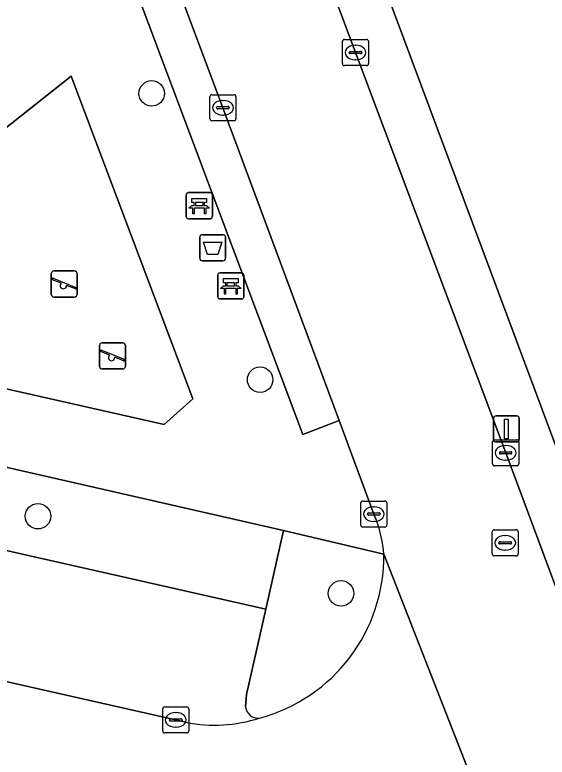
# Model space of a CAD drawing. Extents: x 162172 to 163187, y 382874 to 383685.
# Drawn here: x 162347.93 to 162368.35, y 383124.66 to 383153.14 of the extents above; entities that cross this region are included whole.
import ezdxf

# ---------------------------------------------------------------- set-up
doc = ezdxf.new("R2010")
doc.units = 0
for name, color, linetype in [('IMGEO_Afvalbak', 7, 'Continuous'), ('IMGEO_Bank', 7, 'Continuous'), ('IMGEO_Boom', 7, 'Continuous'), ('IMGEO_Erf', 7, 'Continuous'), ('IMGEO_Groenvoorziening', 7, 'Continuous'), ('IMGEO_Haag', 7, 'Continuous'), ('IMGEO_Kolk', 7, 'Continuous'), ('IMGEO_Lichtmast', 7, 'Continuous'), ('IMGEO_Parkeervlak_open', 7, 'Continuous'), ('IMGEO_Rijbaan_lokaal_open', 7, 'Continuous'), ('IMGEO_Rioolput', 7, 'Continuous'), ('IMGEO_Speelvoorziening', 7, 'Continuous'), ('IMGEO_Terreindeel_zand', 7, 'Continuous'), ('IMGEO_Voetpad_open', 7, 'Continuous')]:
    doc.layers.add(name, color=color, linetype=linetype)

msp = doc.modelspace()

# ---------------------------------------------------------------- linework, layer by layer
at = {"layer": 'IMGEO_Afvalbak'}
for p, q in [((162355.026, 383143.805), (162355.026, 383144.605)), ((162355.026, 383144.605), (162355.026, 383143.805)), ((162355.126, 383144.705), (162355.916, 383144.705)), ((162355.916, 383144.705), (162355.126, 383144.705)), ((162356.016, 383144.605), (162356.016, 383143.805)), ((162356.016, 383143.805), (162356.016, 383144.605)), ((162355.916, 383143.705), (162355.126, 383143.705)), ((162355.126, 383143.705), (162355.916, 383143.705))]:
    msp.add_line(p, q, dxfattribs=at)
msp.add_lwpolyline([(162355.169, 383144.419), (162355.873, 383144.419), (162355.724, 383143.949), (162355.318, 383143.949), (162355.169, 383144.419)], dxfattribs=at)
for centre, start, end in [((162355.126, 383144.605), 90, 180), ((162355.126, 383144.605), 90, 180), ((162355.916, 383144.605), 0, 90), ((162355.916, 383144.605), 360, 90), ((162355.126, 383143.805), 180, 270), ((162355.126, 383143.805), 180, 270), ((162355.916, 383143.805), 270, 0), ((162355.916, 383143.805), 270, 0)]:
    msp.add_arc(centre, 0.1, start, end, dxfattribs=at)
at = {"layer": 'IMGEO_Bank'}
for p, q in [((162354.507, 383145.395), (162354.507, 383146.236)), ((162354.507, 383146.236), (162354.507, 383145.395)), ((162354.582, 383146.32), (162355.423, 383146.32)), ((162355.423, 383146.32), (162354.582, 383146.32)), ((162355.507, 383146.245), (162355.507, 383145.404)), ((162355.507, 383145.404), (162355.507, 383146.245)), ((162355.204, 383145.718), (162354.811, 383145.718)), ((162354.816, 383145.826), (162354.816, 383145.932)), ((162354.86, 383145.932), (162354.86, 383145.826)), ((162355.148, 383145.938), (162354.866, 383145.938)), ((162354.866, 383145.82), (162355.148, 383145.82)), ((162355.154, 383145.826), (162355.154, 383145.932)), ((162355.198, 383145.932), (162355.198, 383145.826)), ((162355.432, 383145.32), (162354.591, 383145.32)), ((162354.591, 383145.32), (162355.432, 383145.32)), ((162355.715, 383142.317), (162355.715, 383143.158)), ((162355.715, 383143.158), (162355.715, 383142.317)), ((162355.79, 383143.242), (162356.631, 383143.242)), ((162356.631, 383143.242), (162355.79, 383143.242)), ((162356.715, 383143.167), (162356.715, 383142.326)), ((162356.715, 383142.326), (162356.715, 383143.167)), ((162356.024, 383142.748), (162356.024, 383142.854)), ((162356.068, 383142.854), (162356.068, 383142.748)), ((162356.356, 383142.86), (162356.074, 383142.86)), ((162356.362, 383142.748), (162356.362, 383142.854)), ((162356.406, 383142.854), (162356.406, 383142.748)), ((162356.412, 383142.64), (162356.019, 383142.64)), ((162356.074, 383142.742), (162356.356, 383142.742)), ((162356.64, 383142.242), (162355.799, 383142.242)), ((162355.799, 383142.242), (162356.64, 383142.242))]:
    msp.add_line(p, q, dxfattribs=at)
for points in [[(162354.81, 383145.938), (162354.724, 383145.938), (162354.724, 383146.099), (162355.287, 383146.099), (162355.287, 383145.938), (162355.204, 383145.938)], [(162354.754, 383145.718), (162354.612, 383145.718), (162354.724, 383145.82), (162354.81, 383145.82)], [(162354.804, 383145.711), (162354.804, 383145.504), (162354.761, 383145.504), (162354.761, 383145.711)], [(162355.204, 383145.82), (162355.287, 383145.82), (162355.399, 383145.718), (162355.26, 383145.718)], [(162355.254, 383145.711), (162355.254, 383145.504), (162355.21, 383145.504), (162355.21, 383145.711)], [(162356.018, 383142.86), (162355.932, 383142.86), (162355.932, 383143.021), (162356.495, 383143.021), (162356.495, 383142.86), (162356.412, 383142.86)], [(162355.962, 383142.64), (162355.82, 383142.64), (162355.932, 383142.742), (162356.018, 383142.742)], [(162356.012, 383142.633), (162356.012, 383142.426), (162355.969, 383142.426), (162355.969, 383142.633)], [(162356.412, 383142.742), (162356.495, 383142.742), (162356.607, 383142.64), (162356.468, 383142.64)], [(162356.462, 383142.633), (162356.462, 383142.426), (162356.418, 383142.426), (162356.418, 383142.633)]]:
    msp.add_lwpolyline(points, dxfattribs=at)
for centre, radius, start, end in [((162354.585, 383146.242), 0.0779, 92.4484, 184.2845), ((162354.585, 383146.242), 0.0779, 92.4484, 184.2845), ((162355.429, 383146.242), 0.0779, 2.4484, 94.2845), ((162355.429, 383146.242), 0.0779, 2.4484, 94.2845), ((162354.754, 383145.711), 0.00671, 2.8957, 87.1043), ((162354.811, 383145.711), 0.00671, 92.8957, 177.1043), ((162354.809, 383145.931), 0.00671, 2.8957, 87.1043), ((162354.809, 383145.827), 0.00671, 272.8957, 357.1043), ((162354.866, 383145.931), 0.00671, 92.8957, 177.1043), ((162354.866, 383145.827), 0.00671, 182.8957, 267.1043), ((162355.148, 383145.931), 0.00671, 2.8957, 87.1043), ((162355.148, 383145.827), 0.00671, 272.8957, 357.1043), ((162355.205, 383145.931), 0.00671, 92.8957, 177.1043), ((162355.205, 383145.827), 0.00671, 182.8957, 267.1043), ((162355.203, 383145.711), 0.00671, 2.8957, 87.1043), ((162355.26, 383145.711), 0.00671, 92.8957, 177.1043), ((162354.585, 383145.398), 0.0779, 182.4484, 274.2845), ((162354.585, 383145.398), 0.0779, 182.4484, 274.2845), ((162355.429, 383145.398), 0.0779, 272.4484, 4.2845), ((162355.429, 383145.398), 0.0779, 272.4484, 4.2845), ((162355.793, 383143.164), 0.0779, 92.4484, 184.2845), ((162355.793, 383143.164), 0.0779, 92.4484, 184.2845), ((162356.637, 383143.164), 0.0779, 2.4484, 94.2845), ((162356.637, 383143.164), 0.0779, 2.4484, 94.2845), ((162356.017, 383142.853), 0.00671, 2.8957, 87.1043), ((162356.074, 383142.853), 0.00671, 92.8957, 177.1043), ((162356.356, 383142.853), 0.00671, 2.8957, 87.1043), ((162356.413, 383142.853), 0.00671, 92.8957, 177.1043), ((162355.962, 383142.633), 0.00671, 2.8957, 87.1043), ((162356.019, 383142.633), 0.00671, 92.8957, 177.1043), ((162356.017, 383142.749), 0.00671, 272.8957, 357.1043), ((162356.074, 383142.749), 0.00671, 182.8957, 267.1043), ((162356.356, 383142.749), 0.00671, 272.8957, 357.1043), ((162356.413, 383142.749), 0.00671, 182.8957, 267.1043), ((162356.411, 383142.633), 0.00671, 2.8957, 87.1043), ((162356.468, 383142.633), 0.00671, 92.8957, 177.1043), ((162355.793, 383142.32), 0.0779, 182.4484, 274.2845), ((162355.793, 383142.32), 0.0779, 182.4484, 274.2845), ((162356.637, 383142.32), 0.0779, 272.4484, 4.2845), ((162356.637, 383142.32), 0.0779, 272.4484, 4.2845)]:
    msp.add_arc(centre, radius, start, end, dxfattribs=at)
at = {"layer": 'IMGEO_Boom'}
for centre in [(162353.182, 383150.127), (162357.339, 383139.142), (162348.819, 383133.903), (162360.444, 383130.944)]:
    msp.add_circle(centre, 0.489, dxfattribs=at)
at = {"layer": 'IMGEO_Erf'}
msp.add_lwpolyline([(162351.468, 383182.584), (162358.858, 383162.93), (162388.064, 383084.639), (162394.027, 383068.875), (162394.311, 383068.989), (162396.634, 383062.777)], dxfattribs=at)
at = {"layer": 'IMGEO_Groenvoorziening'}
for points in [[(162360.369, 383137.577), (162358.978, 383137.041), (162347.643, 383167.248), (162349.07, 383167.852)], [(162339.793, 383137.559), (162358.231, 383133.358)], [(162361.794, 383133.759), (162361.702, 383133.987), (162360.369, 383137.577)], [(162358.231, 383133.358), (162362.082, 383132.452)]]:
    msp.add_lwpolyline(points, dxfattribs=at)
for points in [[(162360.369, 383137.577), (162355.914, 383149.578), (162350.1, 383165.084), (162349.07, 383167.852), (162347.643, 383167.248), (162358.978, 383137.041)], [(162354.761, 383138.409), (162353.661, 383137.425), (162343.858, 383139.638), (162342.077, 383144.444), (162350.087, 383150.79)], [(162358.231, 383133.358), (162339.793, 383137.559), (162339.165, 383134.493), (162357.558, 383130.336)]]:
    msp.add_lwpolyline(points, close=True, dxfattribs=at)
msp.add_arc((162357.683, 383132.168), 4.408, 3.6951, 21.1582, dxfattribs=at)
at = {"layer": 'IMGEO_Haag'}
msp.add_lwpolyline([(162360.369, 383137.577), (162355.914, 383149.578), (162350.1, 383165.084), (162349.07, 383167.852), (162347.643, 383167.248), (162358.978, 383137.041)], close=True, dxfattribs=at)
at = {"layer": 'IMGEO_Kolk'}
for p, q in [((162360.496, 383151.269), (162360.496, 383152.121)), ((162360.571, 383152.195), (162361.423, 383152.195)), ((162360.984, 383151.975), (162361.009, 383151.975)), ((162361.497, 383152.121), (162361.497, 383151.269)), ((162360.755, 383151.689), (162360.755, 383151.701)), ((162361.193, 383151.652), (162360.795, 383151.652)), ((162360.798, 383151.738), (162361.196, 383151.738)), ((162361.239, 383151.701), (162361.239, 383151.689)), ((162361.007, 383151.415), (162360.982, 383151.415)), ((162361.423, 383151.195), (162360.571, 383151.195)), ((162355.413, 383149.152), (162355.413, 383150.004)), ((162355.488, 383150.078), (162356.34, 383150.078)), ((162356.414, 383150.004), (162356.414, 383149.152)), ((162355.901, 383149.858), (162355.926, 383149.858)), ((162355.672, 383149.572), (162355.672, 383149.584)), ((162356.11, 383149.535), (162355.712, 383149.535)), ((162355.715, 383149.621), (162356.113, 383149.621)), ((162356.156, 383149.584), (162356.156, 383149.572)), ((162356.34, 383149.078), (162355.488, 383149.078)), ((162355.924, 383149.298), (162355.899, 383149.298)), ((162366.331, 383136.836), (162367.183, 383136.836)), ((162366.256, 383135.91), (162366.256, 383136.762)), ((162366.744, 383136.616), (162366.769, 383136.616)), ((162367.257, 383136.762), (162367.257, 383135.91)), ((162366.515, 383136.33), (162366.515, 383136.342)), ((162366.953, 383136.293), (162366.555, 383136.293)), ((162366.558, 383136.379), (162366.956, 383136.379)), ((162366.999, 383136.342), (162366.999, 383136.33)), ((162366.767, 383136.056), (162366.742, 383136.056)), ((162367.183, 383135.836), (162366.331, 383135.836)), ((162361.2, 383133.561), (162361.2, 383134.413)), ((162361.275, 383134.487), (162362.127, 383134.487)), ((162361.688, 383134.267), (162361.713, 383134.267)), ((162362.201, 383134.413), (162362.201, 383133.561)), ((162361.459, 383133.981), (162361.459, 383133.993)), ((162361.502, 383134.03), (162361.9, 383134.03)), ((162361.943, 383133.993), (162361.943, 383133.981)), ((162361.897, 383133.944), (162361.499, 383133.944)), ((162361.711, 383133.707), (162361.686, 383133.707)), ((162362.127, 383133.487), (162361.275, 383133.487)), ((162353.679, 383126.589), (162354.531, 383126.589)), ((162353.604, 383125.663), (162353.604, 383126.515)), ((162354.092, 383126.369), (162354.117, 383126.369)), ((162354.605, 383126.515), (162354.605, 383125.663)), ((162353.863, 383126.083), (162353.863, 383126.095)), ((162354.301, 383126.046), (162353.903, 383126.046)), ((162353.906, 383126.132), (162354.304, 383126.132)), ((162354.347, 383126.095), (162354.347, 383126.083)), ((162354.115, 383125.809), (162354.09, 383125.809)), ((162354.531, 383125.589), (162353.679, 383125.589))]:
    msp.add_line(p, q, dxfattribs=at)
for points in [[(162360.496, 383151.269), (162360.496, 383152.121)], [(162360.571, 383152.195), (162361.423, 383152.195)], [(162361.497, 383152.121), (162361.497, 383151.269)], [(162361.423, 383151.195), (162360.571, 383151.195)], [(162355.413, 383149.152), (162355.413, 383150.004)], [(162355.488, 383150.078), (162356.34, 383150.078)], [(162356.414, 383150.004), (162356.414, 383149.152)], [(162356.34, 383149.078), (162355.488, 383149.078)], [(162366.331, 383136.836), (162367.183, 383136.836)], [(162366.256, 383135.91), (162366.256, 383136.762)], [(162367.257, 383136.762), (162367.257, 383135.91)], [(162367.183, 383135.836), (162366.331, 383135.836)], [(162361.2, 383133.561), (162361.2, 383134.413)], [(162361.275, 383134.487), (162362.127, 383134.487)], [(162362.201, 383134.413), (162362.201, 383133.561)], [(162362.127, 383133.487), (162361.275, 383133.487)], [(162353.679, 383126.589), (162354.531, 383126.589)], [(162353.604, 383125.663), (162353.604, 383126.515)], [(162354.605, 383126.515), (162354.605, 383125.663)], [(162354.531, 383125.589), (162353.679, 383125.589)]]:
    msp.add_lwpolyline(points, dxfattribs=at)
for centre, radius, start, end in [((162360.573, 383152.119), 0.0765, 91.552, 178.448), ((162360.573, 383152.119), 0.0765, 91.552, 178.448), ((162361.421, 383152.119), 0.0765, 1.552, 88.448), ((162361.421, 383152.119), 0.0765, 1.552, 88.448), ((162360.795, 383151.698), 0.0403, 85.8775, 175.7526), ((162360.792, 383151.688), 0.0366, 178.938, 274.7102), ((162361.196, 383151.695), 0.043, 264.8664, 352.4533), ((162361.2, 383151.7), 0.0386, 1.7309, 96.639), ((162360.573, 383151.271), 0.0765, 181.552, 268.448), ((162360.573, 383151.271), 0.0765, 181.552, 268.448), ((162361.421, 383151.271), 0.0765, 271.552, 358.448), ((162361.421, 383151.271), 0.0765, 271.552, 358.448), ((162355.49, 383150.002), 0.0765, 91.552, 178.448), ((162355.49, 383150.002), 0.0765, 91.552, 178.448), ((162356.338, 383150.002), 0.0765, 1.552, 88.448), ((162356.338, 383150.002), 0.0765, 1.552, 88.448), ((162355.712, 383149.581), 0.0403, 85.8775, 175.7526), ((162355.709, 383149.571), 0.0366, 178.938, 274.7102), ((162356.113, 383149.578), 0.043, 264.8664, 352.4533), ((162356.117, 383149.583), 0.0386, 1.7309, 96.639), ((162355.49, 383149.154), 0.0765, 181.552, 268.448), ((162355.49, 383149.154), 0.0765, 181.552, 268.448), ((162356.338, 383149.154), 0.0765, 271.552, 358.448), ((162356.338, 383149.154), 0.0765, 271.552, 358.448), ((162366.333, 383136.76), 0.0765, 91.552, 178.448), ((162366.333, 383136.76), 0.0765, 91.552, 178.448), ((162367.181, 383136.76), 0.0765, 1.552, 88.448), ((162367.181, 383136.76), 0.0765, 1.552, 88.448), ((162366.555, 383136.339), 0.0403, 85.8775, 175.7526), ((162366.552, 383136.329), 0.0366, 178.938, 274.7102), ((162366.956, 383136.336), 0.043, 264.8664, 352.4533), ((162366.96, 383136.341), 0.0386, 1.7309, 96.639), ((162366.333, 383135.912), 0.0765, 181.552, 268.448), ((162366.333, 383135.912), 0.0765, 181.552, 268.448), ((162367.181, 383135.912), 0.0765, 271.552, 358.448), ((162367.181, 383135.912), 0.0765, 271.552, 358.448), ((162361.277, 383134.411), 0.0765, 91.552, 178.448), ((162361.277, 383134.411), 0.0765, 91.552, 178.448), ((162362.125, 383134.411), 0.0765, 1.552, 88.448), ((162362.125, 383134.411), 0.0765, 1.552, 88.448), ((162361.499, 383133.99), 0.0403, 85.8775, 175.7526), ((162361.496, 383133.98), 0.0366, 178.938, 274.7102), ((162361.9, 383133.987), 0.043, 264.8664, 352.4533), ((162361.904, 383133.992), 0.0386, 1.7309, 96.639), ((162361.277, 383133.563), 0.0765, 181.552, 268.448), ((162361.277, 383133.563), 0.0765, 181.552, 268.448), ((162362.125, 383133.563), 0.0765, 271.552, 358.448), ((162362.125, 383133.563), 0.0765, 271.552, 358.448), ((162353.681, 383126.513), 0.0765, 91.552, 178.448), ((162353.681, 383126.513), 0.0765, 91.552, 178.448), ((162354.529, 383126.513), 0.0765, 1.552, 88.448), ((162354.529, 383126.513), 0.0765, 1.552, 88.448), ((162353.903, 383126.092), 0.0403, 85.8775, 175.7526), ((162353.9, 383126.082), 0.0366, 178.938, 274.7102), ((162354.304, 383126.089), 0.043, 264.8664, 352.4533), ((162354.308, 383126.094), 0.0386, 1.7309, 96.639), ((162353.681, 383125.665), 0.0765, 181.552, 268.448), ((162353.681, 383125.665), 0.0765, 181.552, 268.448), ((162354.529, 383125.665), 0.0765, 271.552, 358.448), ((162354.529, 383125.665), 0.0765, 271.552, 358.448)]:
    msp.add_arc(centre, radius, start, end, dxfattribs=at)
for centre, major_axis, ratio, start_param, end_param in [((162360.983, 383151.695), (-0.387, 0.002), 0.722429, 4.712389, 7.853982), ((162361.008, 383151.695), (-0.39, 0.002), 0.717154, 1.570796, 4.712389), ((162355.9, 383149.578), (-0.387, 0.002), 0.722429, 4.712389, 7.853982), ((162355.925, 383149.578), (-0.39, 0.002), 0.717154, 1.570796, 4.712389), ((162366.743, 383136.336), (-0.387, 0.002), 0.722429, 4.712389, 7.853982), ((162366.768, 383136.336), (-0.39, 0.002), 0.717154, 1.570796, 4.712389), ((162361.687, 383133.987), (-0.387, 0.002), 0.722429, 4.712389, 7.853982), ((162361.712, 383133.987), (-0.39, 0.002), 0.717154, 1.570796, 4.712389), ((162354.091, 383126.089), (-0.387, 0.002), 0.722429, 4.712389, 7.853982), ((162354.116, 383126.089), (-0.39, 0.002), 0.717154, 1.570796, 4.712389)]:
    msp.add_ellipse(centre, major_axis=major_axis, ratio=ratio, start_param=start_param, end_param=end_param, dxfattribs=at)
at = {"layer": 'IMGEO_Lichtmast'}
for p, q in [((162366.389, 383137.753), (162367.179, 383137.753)), ((162367.179, 383137.753), (162366.389, 383137.753)), ((162366.289, 383136.853), (162366.289, 383137.653)), ((162366.289, 383137.653), (162366.289, 383136.853)), ((162367.279, 383137.653), (162367.279, 383136.853)), ((162367.279, 383136.853), (162367.279, 383137.653)), ((162367.179, 383136.753), (162366.389, 383136.753)), ((162366.389, 383136.753), (162367.179, 383136.753))]:
    msp.add_line(p, q, dxfattribs=at)
msp.add_lwpolyline([(162366.709, 383137.628), (162366.859, 383137.628), (162366.859, 383136.878), (162366.709, 383136.878), (162366.709, 383137.628)], dxfattribs=at)
for centre, start, end in [((162366.389, 383137.653), 90, 180), ((162366.389, 383137.653), 90, 180), ((162367.179, 383137.653), 0, 90), ((162367.179, 383137.653), 360, 90), ((162366.389, 383136.853), 180, 270), ((162366.389, 383136.853), 180, 270), ((162367.179, 383136.853), 270, 0), ((162367.179, 383136.853), 270, 0)]:
    msp.add_arc(centre, 0.1, start, end, dxfattribs=at)
at = {"layer": 'IMGEO_Parkeervlak_open'}
for points in [[(162356.778, 383126.59), (162356.812, 383127.068), (162357.558, 383130.336), (162339.165, 383134.493), (162338.292, 383130.644)], [(162337.193, 383129.879), (162342.599, 383128.694), (162354.493, 383125.996)]]:
    msp.add_lwpolyline(points, dxfattribs=at)
for centre, radius, start, end in [((162357.263, 383126.645), 0.488, 186.4437, 276.4959), ((162355.591, 383131.499), 5.611, 258.7181, 287.9268)]:
    msp.add_arc(centre, radius, start, end, dxfattribs=at)
at = {"layer": 'IMGEO_Rijbaan_lokaal_open'}
for points in [[(162316.128, 383213.123), (162316.532, 383212.648), (162317.277, 383211.765), (162318.375, 383210.519), (162330.343, 383196.409), (162341.765, 383182.865), (162343.522, 383180.645), (162343.809, 383180.374), (162344.215, 383179.988), (162344.636, 383179.27), (162345.477, 383177.503), (162346.713, 383174.171), (162347.325, 383172.541), (162347.5, 383172.071), (162347.838, 383171.163), (162349.07, 383167.852), (162350.1, 383165.084), (162355.914, 383149.578), (162360.369, 383137.577), (162361.702, 383133.987), (162361.794, 383133.759)], [(162375.617, 383112.518), (162366.758, 383136.336), (162360.998, 383151.695), (162355.514, 383166.364), (162349.929, 383181.214)], [(162303.338, 383131.47), (162304.183, 383131.235), (162306.191, 383130.77), (162310.151, 383129.913), (162314.749, 383128.846), (162322.791, 383127.03), (162328.89, 383125.665), (162331.798, 383124.977), (162341.498, 383122.789), (162347.556, 383121.422), (162352.856, 383120.205), (162360.167, 383118.574), (162366.151, 383117.218), (162368.217, 383116.755), (162362.082, 383132.452)], [(162362.082, 383132.452), (162368.217, 383116.755)], [(162354.493, 383125.996), (162342.599, 383128.694)]]:
    msp.add_lwpolyline(points, dxfattribs=at)
for centre, radius, start, end in [((162357.683, 383132.168), 4.408, 3.6951, 21.1582), ((162355.664, 383132.362), 6.419, 284.934, 0.8034), ((162355.591, 383131.499), 5.611, 258.7181, 287.9268)]:
    msp.add_arc(centre, radius, start, end, dxfattribs=at)
at = {"layer": 'IMGEO_Rioolput'}
for p, q in [((162366.239, 383132.456), (162366.239, 383133.308)), ((162366.314, 383133.382), (162367.166, 383133.382)), ((162366.727, 383133.162), (162366.752, 383133.162)), ((162367.24, 383133.308), (162367.24, 383132.456)), ((162366.498, 383132.876), (162366.498, 383132.888)), ((162366.541, 383132.925), (162366.939, 383132.925)), ((162366.982, 383132.888), (162366.982, 383132.876)), ((162366.936, 383132.839), (162366.538, 383132.839)), ((162366.75, 383132.602), (162366.725, 383132.602)), ((162367.166, 383132.382), (162366.314, 383132.382))]:
    msp.add_line(p, q, dxfattribs=at)
for points in [[(162366.239, 383132.456), (162366.239, 383133.308)], [(162366.314, 383133.382), (162367.166, 383133.382)], [(162367.24, 383133.308), (162367.24, 383132.456)], [(162367.166, 383132.382), (162366.314, 383132.382)]]:
    msp.add_lwpolyline(points, dxfattribs=at)
for centre, radius, start, end in [((162366.316, 383133.306), 0.0765, 91.552, 178.448), ((162366.316, 383133.306), 0.0765, 91.552, 178.448), ((162367.164, 383133.306), 0.0765, 1.552, 88.448), ((162367.164, 383133.306), 0.0765, 1.552, 88.448), ((162366.538, 383132.885), 0.0403, 85.8775, 175.7526), ((162366.535, 383132.875), 0.0366, 178.938, 274.7102), ((162366.939, 383132.882), 0.043, 264.8664, 352.4533), ((162366.943, 383132.887), 0.0386, 1.7309, 96.639), ((162366.316, 383132.458), 0.0765, 181.552, 268.448), ((162366.316, 383132.458), 0.0765, 181.552, 268.448), ((162367.164, 383132.458), 0.0765, 271.552, 358.448), ((162367.164, 383132.458), 0.0765, 271.552, 358.448)]:
    msp.add_arc(centre, radius, start, end, dxfattribs=at)
for centre, major_axis, ratio, start_param, end_param in [((162366.726, 383132.882), (-0.387, 0.002), 0.722429, 4.712389, 7.853982), ((162366.751, 383132.882), (-0.39, 0.002), 0.717154, 1.570796, 4.712389)]:
    msp.add_ellipse(centre, major_axis=major_axis, ratio=ratio, start_param=start_param, end_param=end_param, dxfattribs=at)
at = {"layer": 'IMGEO_Speelvoorziening'}
for p, q in [((162349.332, 383142.413), (162349.332, 383143.213)), ((162349.332, 383143.213), (162349.332, 383142.413)), ((162349.432, 383143.313), (162350.222, 383143.313)), ((162350.222, 383143.313), (162349.432, 383143.313)), ((162350.322, 383143.213), (162350.322, 383142.413)), ((162350.322, 383142.413), (162350.322, 383143.213)), ((162349.715, 383142.841), (162349.376, 383142.978)), ((162349.401, 383143.038), (162350.277, 383142.685)), ((162350.253, 383142.625), (162349.913, 383142.762)), ((162350.222, 383142.313), (162349.432, 383142.313)), ((162349.432, 383142.313), (162350.222, 383142.313)), ((162351.281, 383140.554), (162352.071, 383140.554)), ((162352.071, 383140.554), (162351.281, 383140.554)), ((162351.181, 383139.654), (162351.181, 383140.454)), ((162351.181, 383140.454), (162351.181, 383139.654)), ((162351.25, 383140.279), (162352.126, 383139.926)), ((162352.171, 383140.454), (162352.171, 383139.654)), ((162352.171, 383139.654), (162352.171, 383140.454)), ((162351.564, 383140.082), (162351.225, 383140.219)), ((162352.102, 383139.866), (162351.762, 383140.003)), ((162352.071, 383139.554), (162351.281, 383139.554)), ((162351.281, 383139.554), (162352.071, 383139.554))]:
    msp.add_line(p, q, dxfattribs=at)
for centre, radius, start, end in [((162349.432, 383143.213), 0.1, 90, 180), ((162349.432, 383143.213), 0.1, 90, 180), ((162350.222, 383143.213), 0.1, 0, 90), ((162350.222, 383143.213), 0.1, 360, 90), ((162349.389, 383143.008), 0.0327, 68.078, 248.078), ((162349.794, 383142.751), 0.12, 130.9928, 5.1632), ((162350.265, 383142.655), 0.0327, 248.078, 68.078), ((162349.432, 383142.413), 0.1, 180, 270), ((162349.432, 383142.413), 0.1, 180, 270), ((162350.222, 383142.413), 0.1, 270, 0), ((162350.222, 383142.413), 0.1, 270, 0), ((162351.281, 383140.454), 0.1, 90, 180), ((162351.281, 383140.454), 0.1, 90, 180), ((162352.071, 383140.454), 0.1, 0, 90), ((162352.071, 383140.454), 0.1, 360, 90), ((162351.238, 383140.249), 0.0327, 68.078, 248.078), ((162351.643, 383139.992), 0.12, 130.9928, 5.1632), ((162352.114, 383139.896), 0.0327, 248.078, 68.078), ((162351.281, 383139.654), 0.1, 180, 270), ((162351.281, 383139.654), 0.1, 180, 270), ((162352.071, 383139.654), 0.1, 270, 0), ((162352.071, 383139.654), 0.1, 270, 0)]:
    msp.add_arc(centre, radius, start, end, dxfattribs=at)
at = {"layer": 'IMGEO_Terreindeel_zand'}
msp.add_lwpolyline([(162350.087, 383150.79), (162342.077, 383144.444), (162343.858, 383139.638), (162353.661, 383137.425), (162354.761, 383138.409)], close=True, dxfattribs=at)
at = {"layer": 'IMGEO_Voetpad_open'}
for points in [[(162349.929, 383181.214), (162355.514, 383166.364), (162360.998, 383151.695), (162366.758, 383136.336), (162375.617, 383112.518), (162382.099, 383095.223), (162383.86, 383090.523), (162384.643, 383088.38), (162394.394, 383061.785), (162396.342, 383062.654), (162394.027, 383068.875), (162388.064, 383084.639), (162358.858, 383162.93)], [(162362.082, 383132.452), (162358.231, 383133.358), (162357.558, 383130.336), (162356.812, 383127.068), (162356.778, 383126.59)]]:
    msp.add_lwpolyline(points, dxfattribs=at)
for centre, radius, start, end in [((162355.664, 383132.362), 6.419, 284.934, 0.8034), ((162357.263, 383126.645), 0.488, 186.4437, 276.4959)]:
    msp.add_arc(centre, radius, start, end, dxfattribs=at)

doc.saveas('drawing.dxf')
